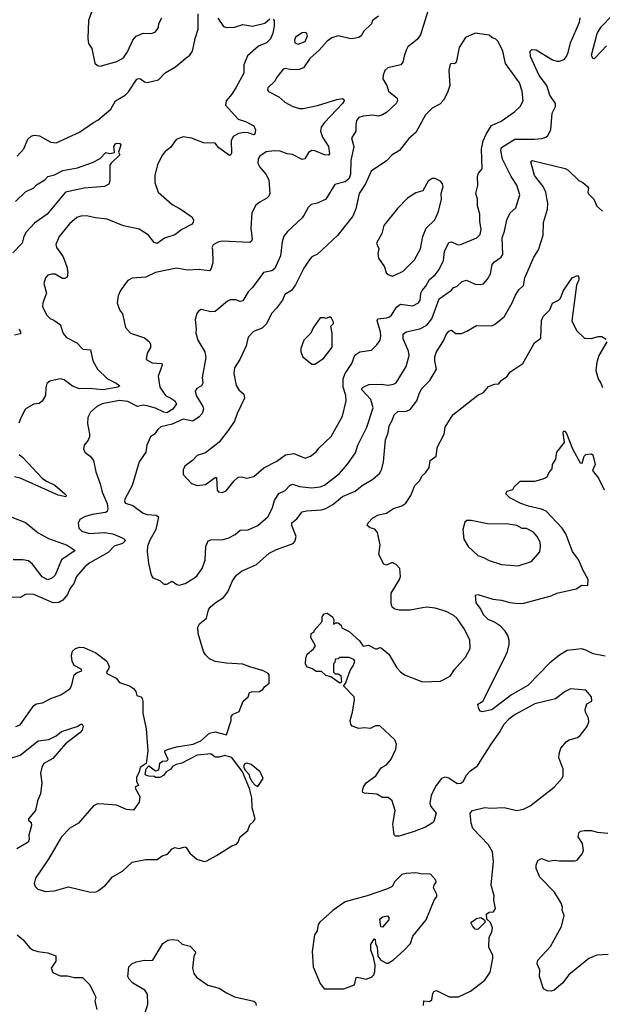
# Model space of a CAD drawing. Extents: x 1921360 to 2014538, y 768294 to 907744.
# Tile 352 of 412: x 1961792 to 1966004, y 859853 to 866972. Entities that reach past the tile are written whole.
import ezdxf

# ---------------------------------------------------------------- set-up
doc = ezdxf.new("R2010")
doc.units = 0

msp = doc.modelspace()

# ---------------------------------------------------------------- linework, layer by layer
at = {"layer": '0CON10XD'}
for points in [[(1961774.2, 865985), (1961822.1, 866037.9), (1961852.2, 866107.8), (1961875, 866130.6), (1961896.8, 866136.8), (1961935, 866133.1), (1962017, 866087), (1962055, 866081.9), (1962225, 866158.6), (1962325, 866229.2), (1962358, 866245), (1962450.8, 866325), (1962486, 866385), (1962554.5, 866425.5), (1962579.5, 866450.5), (1962639.3, 866540.7), (1962655, 866547.1), (1962665, 866544.3), (1962695, 866523.1), (1962715, 866518.1), (1962795, 866536.9), (1962843, 866587), (1962919.6, 866630.4), (1962995.6, 866695), (1963021.9, 866715), (1963041.4, 866745), (1963060, 866835), (1963083.4, 866903.4), (1963083.5, 867013.5)], [(1962325.8, 867065), (1962290, 866965), (1962284.2, 866835), (1962290.5, 866800.5), (1962314.1, 866764.1), (1962336.4, 866656.4), (1962355, 866640), (1962375, 866636.2), (1962495, 866670), (1962542, 866695), (1962571.1, 866738.9), (1962609.2, 866825), (1962635, 866853.8), (1962685, 866873.8), (1962745, 866872), (1962775, 866883.3), (1962796.7, 866915), (1962797.5, 866945), (1962818.8, 866985)], [(1964753.3, 867065), (1964688.6, 866861.4), (1964665, 866828), (1964598.8, 866775), (1964585, 866752.5), (1964572.1, 866707.9), (1964562.9, 866665), (1964548, 866645), (1964453.8, 866625), (1964431.4, 866605), (1964419.1, 866570.9), (1964418.6, 866545), (1964446.7, 866495), (1964459.2, 866455), (1964520, 866405), (1964523.1, 866385), (1964512.9, 866365), (1964445, 866300), (1964415, 866283.3), (1964385, 866274.4), (1964345, 866280.4), (1964274.5, 866275.5), (1964243.8, 866265), (1964227, 866243), (1964221.4, 866215), (1964222.9, 866165), (1964190, 866115), (1964208.5, 866055), (1964187.1, 865955), (1964182.7, 865855), (1964175, 865823.1), (1964145, 865798.7), (1964070.8, 865779.2), (1964005.8, 865675), (1963945, 865645.8), (1963900, 865635), (1963877, 865613), (1963848.5, 865561.5), (1963835, 865540), (1963728.8, 865441.2), (1963702.2, 865407.8), (1963690.4, 865365), (1963676.8, 865265), (1963637.6, 865172.4), (1963615, 865157.1), (1963555, 865143.8), (1963474.4, 865035), (1963444.7, 865005.3), (1963405, 864940), (1963385, 864934.3), (1963354.1, 864945.9), (1963315, 864947.5), (1963293.6, 864936.4), (1963205, 864862.5), (1963175, 864860), (1963105, 864877.5), (1963084.5, 864865.5), (1963073, 864847), (1963061.2, 864805), (1963068.8, 864735), (1963066, 864705), (1963080.8, 864655), (1963129.7, 864569.7), (1963139.1, 864529.1), (1963112.2, 864385), (1963115.8, 864344.2), (1963106.2, 864325), (1963073.8, 864305), (1963060.8, 864285), (1963068.9, 864255), (1963117.1, 864175), (1963120.4, 864155), (1963110.4, 864125), (1963089, 864101), (1963045, 864068.2), (1962975, 864084), (1962895, 864047.1), (1962812.2, 864027.8), (1962790.6, 864009.4), (1962767.5, 863975), (1962738, 863955), (1962711.2, 863895), (1962704.2, 863845), (1962655.7, 863774.3), (1962604.4, 863605), (1962552.1, 863505), (1962550.6, 863485), (1962556.7, 863476.7), (1962609.3, 863459.3), (1962683.9, 863403.9), (1962715, 863393.8), (1962779.1, 863389.1), (1962796.9, 863376.9), (1962775.7, 863285), (1962731.5, 863205), (1962717.3, 863162.7), (1962714.3, 863125.7), (1962722.6, 863042.6), (1962742.9, 862955), (1962755, 862936.7), (1962805, 862916.2), (1962835, 862890.8), (1962855, 862890), (1962895, 862911.2), (1962927.3, 862887.3), (1962945, 862884.3)], [(1966035, 866783.3), (1965955, 866697.5), (1965945, 866690), (1965935, 866691.2), (1965926.9, 866715), (1965967.7, 866872.3), (1965995, 866920), (1966075, 867002.9)], [(1963625, 866975.6), (1963630.9, 866965), (1963631.4, 866925), (1963623.1, 866875), (1963605, 866834), (1963576, 866805), (1963519.4, 866780.6), (1963440.1, 866709.9), (1963413.8, 866645), (1963411.5, 866585), (1963357.1, 866485), (1963325, 866432.5), (1963285.6, 866385), (1963279.4, 866355), (1963372, 866252), (1963425, 866235.5), (1963485, 866204.2), (1963495.8, 866175), (1963493.3, 866145), (1963485, 866138.8), (1963445, 866153.3), (1963414.4, 866155.6), (1963375, 866150), (1963335, 866128), (1963321.5, 866095), (1963324.2, 866005.8), (1963317.1, 865992.9), (1963309.2, 865990.8), (1963230.8, 866045), (1963205, 866078.1), (1963120.7, 866080.7), (1963035, 866114.2), (1962975, 866123.8), (1962923.8, 866105), (1962882.1, 866047.9), (1962845, 866020), (1962825.4, 865994.6), (1962788.6, 865925), (1962768.6, 865845), (1962768.8, 865795), (1962794, 865725), (1962895, 865635.8), (1962952, 865605), (1963035.6, 865545.6), (1963048.8, 865525), (1963046, 865505), (1963035, 865490.8), (1962963.3, 865455), (1962913.4, 865416.6), (1962838.6, 865391.4), (1962785, 865354.4), (1962765, 865360.8), (1962723.3, 865413.3), (1962655, 865457.1), (1962542.6, 865482.6), (1962425, 865530.8), (1962339.3, 865539.3), (1962274.1, 865554.1), (1962235, 865551.4), (1962205, 865542), (1962152.5, 865495), (1962078, 865405), (1962054.2, 865345.8), (1962058, 865325), (1962107.3, 865257.3), (1962134, 865185), (1962140, 865145), (1962135, 865110), (1962119.3, 865100.7), (1962100.7, 865100.7), (1962048.3, 865131.7), (1962025, 865132.5), (1961995.9, 865124.1), (1961980, 865105), (1961966.2, 865065), (1961986, 864995), (1961959.2, 864925), (1961957.1, 864895), (1961988, 864835), (1962011.8, 864811.8), (1962039.7, 864799.7), (1962087.5, 864765), (1962101.2, 864715), (1962112.9, 864692.9), (1962131.2, 864675), (1962204.5, 864634.5), (1962248.8, 864588.8), (1962304.1, 864584.1), (1962321.4, 864505), (1962355, 864445.8), (1962426, 864375), (1962490, 864345), (1962516.2, 864325), (1962502.5, 864315), (1962395, 864295.8), (1962295.2, 864304.8), (1962225, 864302.3), (1962175, 864321.6), (1962115, 864368.5), (1962085, 864375.4), (1962011.3, 864358.7), (1961988.8, 864341.2), (1961982, 864312), (1961978.6, 864255), (1961955, 864213.3), (1961932.3, 864197.7), (1961895, 864191.2), (1961838.1, 864161.9), (1961829.1, 864150.9), (1961797.5, 864085), (1961786.2, 864055)], [(1964385, 866997.5), (1964342.5, 866965), (1964335, 866942.5), (1964280.9, 866889.1), (1964261.2, 866855), (1964245, 866844), (1964207.5, 866835), (1964185, 866834.4), (1964095, 866855.6), (1964049.7, 866840.3), (1964015, 866815.8), (1963957.6, 866752.4), (1963888.9, 866691.1), (1963843.3, 866625), (1963811.7, 866611.7), (1963755, 866608.8), (1963715, 866620), (1963697.5, 866615), (1963652.4, 866557.6), (1963635.5, 866524.5), (1963585, 866480), (1963583.9, 866463.9), (1963591.7, 866451.7), (1963666.7, 866415), (1963710, 866375), (1963766.7, 866345), (1963815, 866329.4), (1963841.3, 866328.7), (1963945, 866352.2), (1964085.8, 866395.8), (1964125, 866401.2), (1964136.7, 866395), (1964138.8, 866385), (1964125.7, 866365), (1963995, 866228.1), (1963971.5, 866195), (1963966.4, 866165), (1963982.5, 866122.5), (1964023.5, 866055), (1964031.4, 866005), (1964025, 865992.9), (1963995, 865995.4), (1963925, 866024.4), (1963905, 866025.6), (1963878.9, 866011.1), (1963853.8, 865966.2), (1963835, 865961.2), (1963765, 865996.5), (1963725, 866002.2), (1963675, 866021.8), (1963635, 866024.5), (1963575, 866016.2), (1963529.2, 865985), (1963517.1, 865965), (1963514.4, 865934.4), (1963527.5, 865905), (1963571.4, 865855), (1963594.2, 865815), (1963599.4, 865715), (1963592.5, 865695), (1963578.6, 865681.4), (1963527.4, 865652.6), (1963500.2, 865629.8), (1963470, 865575), (1963462.5, 865465), (1963472.9, 865385), (1963469.1, 865370.9), (1963455, 865360), (1963255, 865370), (1963225, 865362.9), (1963191.2, 865345), (1963182, 865325), (1963185, 865312.5), (1963189.2, 865215), (1963175, 865167.5), (1963165, 865156.7), (1963085, 865165.8), (1963005, 865162), (1962925, 865175.8), (1962775, 865144.2), (1962705, 865110), (1962605, 865102), (1962575, 865086.2), (1962556.2, 865065), (1962521.2, 865015), (1962503.8, 864975), (1962496.7, 864925), (1962513.3, 864875), (1962535.8, 864845.8), (1962556.6, 864746.6), (1962593.8, 864705), (1962695, 864672.5), (1962728.8, 864645), (1962738.8, 864625), (1962738.3, 864601.7), (1962715, 864560), (1962707.5, 864515), (1962750.9, 864490.9), (1962820, 864485), (1962822, 864475), (1962793.5, 864395), (1962805.5, 864315), (1962845.9, 864255.9), (1962885, 864236.2), (1962915, 864217.1), (1962926.2, 864195), (1962899.5, 864155), (1962855, 864129.5), (1962833.5, 864133.5), (1962775, 864162.6), (1962715, 864179.5), (1962685, 864184), (1962645, 864174.5), (1962575, 864210.7), (1962515, 864219.1), (1962388.8, 864195), (1962350.8, 864175), (1962305, 864133.8), (1962285.8, 864095), (1962282.3, 864052.3), (1962297.5, 863975), (1962296, 863955), (1962288.3, 863931.7), (1962257.5, 863895), (1962252.9, 863865), (1962265, 863842), (1962301.2, 863815), (1962325.7, 863785), (1962343, 863703), (1962374.2, 863615), (1962387.8, 863555), (1962424.4, 863474.4), (1962430.6, 863435), (1962424.1, 863415.9), (1962412.1, 863407.9), (1962315.8, 863394.2), (1962261.5, 863378.5)], [(1962945, 862884.3), (1962988.8, 862895), (1963055, 862935.8), (1963076.2, 862953.8), (1963112.5, 863005), (1963134, 863065), (1963137.3, 863162.7), (1963155.9, 863204.1), (1963175, 863210.8), (1963264.4, 863214.4), (1963305, 863225.7), (1963349.8, 863250.2), (1963385, 863280), (1963445, 863284.4), (1963515, 863315.6), (1963588.9, 863381.1), (1963620.5, 863445), (1963634.6, 863495), (1963665, 863545.5), (1963712.3, 863567.7), (1963745, 863602.9), (1963765, 863614.4), (1963815, 863596.2), (1963902.2, 863587.8), (1963964.5, 863594.5), (1963995, 863605.5), (1964105, 863691.4), (1964162.9, 863757.1), (1964219.3, 863839.3), (1964236.5, 863895), (1964300.9, 864025), (1964347.9, 864165), (1964330.8, 864225), (1964266.7, 864295), (1964266.7, 864305), (1964275, 864316), (1964316.7, 864333.3), (1964405, 864336.9), (1964455, 864330.4), (1964495, 864336.5), (1964515, 864347.1), (1964585.4, 864465), (1964607.3, 864545), (1964602.9, 864575), (1964565.4, 864665), (1964565, 864698), (1964585, 864714.4), (1964685, 864736.7), (1964735, 864762.2), (1964771.5, 864808.5), (1964825, 864952.5), (1964915, 865017.5), (1964925, 865032.5), (1964955, 865046), (1964991.7, 865078.3), (1965022.3, 865087.7), (1965085, 865060.6), (1965125, 865057.5), (1965145, 865062.5), (1965174.5, 865095), (1965195.6, 865135), (1965207.6, 865202.4), (1965225, 865221.9), (1965273.3, 865255), (1965285.9, 865274.1), (1965280, 865395), (1965297.1, 865442.9), (1965313.3, 865525), (1965338, 865575), (1965379.3, 865610.7), (1965407.8, 865705), (1965386.9, 865775), (1965345, 865838), (1965283.3, 865963.3), (1965271.3, 866025), (1965275, 866048), (1965372.6, 866107.4), (1965515, 866108.2), (1965566.3, 866113.7), (1965596.4, 866123.6), (1965610.8, 866135), (1965633.1, 866175), (1965642.2, 866295), (1965665.3, 866344.7), (1965665.5, 866365), (1965624.5, 866425), (1965601.9, 866495), (1965547.5, 866567.5), (1965485.3, 866705), (1965482.3, 866745), (1965495, 866756.2), (1965525, 866754.6), (1965645, 866681.9), (1965675, 866671.9), (1965695, 866671.9), (1965728, 866685), (1965744.3, 866705), (1965756.1, 866733.9), (1965774.2, 866804.2), (1965838.9, 866955), (1965844.4, 866985)], [(1963224.1, 866984.1), (1963265, 866922.5), (1963286.4, 866916.4), (1963345, 866918.8), (1963405, 866938), (1963475, 866926.2), (1963565, 866946.7), (1963600.8, 866979.2)], [(1963255, 863554), (1963285, 863566.2), (1963341.7, 863638.3), (1963372.5, 863665), (1963395, 863666.7), (1963435, 863656.2), (1963485, 863670), (1963557.9, 863732.1), (1963650.9, 863779.1), (1963715, 863825.7), (1963775, 863834.4), (1963855, 863801.4), (1963895, 863817.1), (1963935, 863848), (1963956, 863875), (1964045, 863958.8), (1964125.8, 864105.8), (1964152.5, 864215), (1964149.2, 864255), (1964130.3, 864315), (1964130, 864375), (1964146.2, 864413.8), (1964192.2, 864485), (1964214.6, 864545.4), (1964250.2, 864569.8), (1964335, 864582), (1964375, 864620), (1964397.5, 864655), (1964403.2, 864686.8), (1964401.2, 864715), (1964375.7, 864794.3), (1964380.3, 864809.7), (1964445, 864815.4), (1964466.2, 864823.8), (1964479.5, 864835), (1964516.2, 864893.8), (1964545, 864914), (1964635, 864903.5), (1964675, 864925.6), (1964687.1, 864945), (1964692.5, 864995), (1964702.1, 865015), (1964728.2, 865045), (1964755, 865092.5), (1964795, 865127.7), (1964824.6, 865165), (1964855, 865232), (1964862.9, 865295), (1964895, 865360.5), (1964915, 865365.3), (1964955, 865346.4), (1964975, 865344.5), (1965096.7, 865395), (1965121.2, 865418.8), (1965128.6, 865455), (1965117.5, 865515), (1965119.4, 865565), (1965102.2, 865625), (1965101.9, 865675), (1965089.1, 865715), (1965104.2, 865774.2), (1965101.9, 865838.1), (1965108.8, 865861.2), (1965135.5, 865894.5), (1965130.7, 866035), (1965143.9, 866095), (1965163.4, 866145), (1965202.8, 866207.2), (1965272.6, 866237.4), (1965370, 866305), (1965410.8, 866345), (1965432.2, 866385), (1965424.6, 866454.6), (1965404.5, 866515), (1965305, 866656.2), (1965284.4, 866745), (1965250.8, 866815), (1965235, 866832), (1965205, 866843.3), (1965185, 866858.8), (1965085, 866874), (1965015, 866843.3), (1964970.3, 866769.7), (1964947.9, 866662.1), (1964936.1, 866653.9), (1964915, 866656.2), (1964905, 866650), (1964895.6, 866605.6), (1964900.9, 866495), (1964885.5, 866444.5), (1964855, 866390), (1964829.1, 866360.9), (1964775, 866332), (1964725.5, 866284.5), (1964655, 866155.8), (1964606.1, 866113.9), (1964538, 866025), (1964484.5, 865995.5), (1964445, 865951.2), (1964333.2, 865876.8), (1964291.8, 865785), (1964247.5, 865715), (1964223.1, 865605), (1964199.4, 865550.6), (1964089.6, 865410.4), (1963944.4, 865275.6), (1963905, 865258), (1963888.7, 865241.3), (1963847.1, 865175), (1963786.9, 865055), (1963757.1, 865015), (1963708.1, 864985), (1963691.1, 864945), (1963648.6, 864885), (1963613, 864847), (1963577.6, 864772.4), (1963545, 864741.9), (1963482, 864718), (1963445, 864676.2), (1963429.4, 864615), (1963383.3, 864515), (1963345.7, 864455), (1963340, 864415), (1963357.4, 864327.4), (1963375.4, 864295.4), (1963413.2, 864263.2), (1963417.1, 864235), (1963364.4, 864125), (1963345, 864070), (1963305, 864008.8), (1963233.2, 863916.8), (1963165.8, 863865), (1963135, 863841.4), (1963075, 863820), (1963042, 863785), (1962987, 863743), (1962973.6, 863716.4), (1962973.6, 863683.6), (1963035, 863617.5), (1963075, 863604.4), (1963135, 863610.8), (1963205, 863661.2), (1963215, 863662.5), (1963219.5, 863569.5), (1963228.3, 863558.3), (1963255, 863554)], [(1963805, 866794.4), (1963855.8, 866815), (1963872, 866855), (1963865, 866873.3), (1963855, 866878.8), (1963835, 866876.2), (1963785.7, 866845), (1963777.8, 866825), (1963780.8, 866805), (1963805, 866794.4)], [(1961762.6, 865657.4), (1961835, 865728.1), (1961893.5, 865756.5), (1961915, 865778.6), (1961975, 865814.3), (1961995, 865837.5), (1962045, 865850), (1962105, 865881.5), (1962209.1, 865900.9), (1962319.7, 865940.3), (1962375, 865968.8), (1962415, 866012.5), (1962445, 866003.8), (1962478.3, 866011.7), (1962472, 866055), (1962484.5, 866075.5), (1962495, 866080), (1962515.9, 866075.9), (1962523.3, 866065), (1962506.7, 866015), (1962516.7, 865995), (1962452.5, 865935), (1962445, 865920), (1962443.9, 865806.1), (1962436.1, 865783.9), (1962405, 865766.7), (1962257.3, 865752.7), (1962124.1, 865725.9), (1961990.4, 865565), (1961898.7, 865501.3), (1961838.5, 865435), (1961822.9, 865405), (1961809.1, 865355), (1961743, 865287)], [(1962305, 860663.3), (1962345, 860666.7), (1962362.5, 860675), (1962413.8, 860715), (1962463.3, 860775), (1962535, 860816), (1962605, 860880), (1962705, 860900), (1962785, 860900), (1962822.3, 860927.7), (1962860.7, 860939.3), (1962895, 860977.5), (1962915, 860987.5), (1962945, 860980), (1962985, 860992.5), (1962995.8, 860985.8), (1963021.2, 860945), (1963073.2, 860903.2), (1963125, 860886), (1963145, 860890.8), (1963215, 860930), (1963325, 860999.2), (1963359.3, 861010.7), (1963371.4, 861025), (1963386, 861065), (1963441.3, 861108.7), (1963455, 861150), (1963483.3, 861175), (1963493.8, 861195), (1963473.6, 861273.6), (1963470, 861345), (1963453.3, 861413.3), (1963403.8, 861535), (1963327, 861637), (1963275, 861652.5), (1963235, 861640), (1963205, 861640), (1963173.6, 861663.6), (1963075, 861653.8), (1962965, 861596.7), (1962922.3, 861587.7), (1962897, 861573), (1962885, 861552.5), (1962850, 861535), (1962833, 861507), (1962805, 861493.8), (1962775, 861493.3), (1962765, 861500), (1962725, 861502.5), (1962705, 861510), (1962700, 861515), (1962707.5, 861555), (1962725, 861577.5), (1962775, 861540), (1962793, 861547), (1962800, 861555), (1962805, 861596.7), (1962825, 861610), (1962857, 861613), (1962866.7, 861623.3), (1962842.5, 861675), (1962842.5, 861685), (1962860, 861695), (1962925, 861714), (1963045.8, 861734.2), (1963101.2, 861758.8), (1963165, 861813.3), (1963205, 861823.8), (1963288.3, 861801.7), (1963320, 861905), (1963320, 861935), (1963335, 861950), (1963379.3, 861970.7), (1963406.7, 862045), (1963443, 862077), (1963453.6, 862106.4), (1963467, 862113), (1963525, 862113.8), (1963550.7, 862129.3), (1963562.3, 862147.7), (1963596.2, 862175), (1963595.8, 862235), (1963589.2, 862245), (1963555, 862264), (1963455, 862292.5), (1963405, 862313.3), (1963285, 862318.6), (1963205, 862332.2), (1963165, 862351.9), (1963135, 862380.8), (1963120, 862405), (1963083.5, 862535), (1963080.3, 862579.7), (1963091.2, 862605), (1963142.5, 862645), (1963156.7, 862705), (1963170, 862725), (1963205, 862756), (1963266.2, 862795), (1963298, 862835), (1963330, 862915), (1963360, 862955), (1963396.4, 862983.6), (1963505, 863032), (1963595, 863115.8), (1963648.3, 863141.7), (1963770, 863185), (1963781.7, 863198.3), (1963791.2, 863235), (1963759.2, 863315), (1963760, 863335), (1963796, 863364), (1963835, 863414.4), (1963865, 863422.1), (1963975, 863428.2), (1964005, 863437.8), (1964055, 863465.6), (1964126.5, 863523.5), (1964217.4, 863562.6), (1964266.9, 863603.1), (1964345, 863648.9), (1964395, 863692.5), (1964411.1, 863725), (1964423.1, 863775), (1964437.3, 863935), (1964456.2, 863985), (1964463.5, 864035), (1964485.3, 864074.7), (1964498.6, 864115), (1964525, 864140), (1964587.7, 864142.3), (1964615, 864153.8), (1964664.3, 864215), (1964681.5, 864275), (1964698.9, 864305), (1964757.9, 864362.1), (1964804.4, 864445), (1964792.2, 864505), (1964793.8, 864535), (1964803.9, 864566.1), (1964859.4, 864655), (1964875.4, 864694.6), (1964895, 864718.8), (1964915, 864726.2), (1964945, 864703.3), (1964985, 864704), (1965025, 864718.8), (1965095, 864760), (1965205, 864758.6), (1965225, 864768), (1965295, 864823.8), (1965351.9, 864925), (1965372.9, 864975), (1965401.7, 865018.3), (1965435, 865051.2), (1965444.6, 865105.4), (1965508.9, 865255), (1965542, 865308), (1965575.7, 865415), (1965579.2, 865505), (1965608, 865602), (1965609.6, 865645), (1965601.9, 865681.9), (1965594.7, 865724.7), (1965576.2, 865765), (1965514.6, 865845), (1965486.2, 865945), (1965496.1, 865953.9), (1965735, 865896.9), (1965758, 865885), (1965835, 865810), (1965864.2, 865794.2), (1965896.7, 865765), (1965903.3, 865755), (1965898.8, 865725), (1965905, 865713.3), (1965943.8, 865675), (1965965, 865623.3), (1966005, 865587.5)], [(1964485, 865118), (1964505, 865124), (1964565, 865154), (1964645.8, 865235), (1964690, 865315), (1964706.9, 865405), (1964730, 865465), (1964792.9, 865525), (1964820.8, 865585), (1964842, 865675), (1964839.2, 865715), (1964854.2, 865765), (1964849.2, 865785), (1964835, 865803.8), (1964795, 865824), (1964775, 865824), (1964746.2, 865805), (1964707.5, 865735), (1964655, 865719.4), (1964595, 865681.2), (1964522.6, 865607.4), (1964424.4, 865485), (1964410.6, 865425), (1964372, 865355), (1964389.4, 865315), (1964381.7, 865281.7), (1964386.8, 865246.8), (1964430, 865185), (1964442.3, 865142.3), (1964455, 865128.8), (1964485, 865118)], [(1964705, 862720), (1964615, 862702.5), (1964535, 862702), (1964505, 862708.8), (1964484.2, 862724.2), (1964478.3, 862748.3), (1964477.1, 862825), (1964537.5, 862925), (1964544.3, 862945), (1964541.4, 863005), (1964515, 863034), (1964485, 863047.5), (1964445, 863028.9), (1964424.6, 863034.6), (1964388, 863105), (1964398.1, 863175), (1964380, 863265), (1964358.7, 863288.7), (1964325, 863297.5), (1964303.8, 863315), (1964310.8, 863335), (1964345, 863370), (1964385, 863390.8), (1964445, 863403.8), (1964495, 863438), (1964555, 863457.1), (1964583.2, 863476.8), (1964619.1, 863530.9), (1964648, 863605), (1964683.3, 863636.7), (1964702, 863675), (1964725, 863696.2), (1964752, 863735), (1964758.8, 863785), (1964803.3, 863815), (1964808.3, 863851.7), (1964810.5, 863879.5), (1964860, 863975), (1964867.5, 864025), (1964924.2, 864115), (1965105, 864256.2), (1965145, 864276.7), (1965181.3, 864318.7), (1965225, 864336), (1965255, 864340), (1965274.1, 864365.9), (1965317, 864393), (1965335, 864422.5), (1965430, 864485), (1965515, 864636.2), (1965560.6, 864669.4), (1965563.8, 864796.2), (1965576, 864825), (1965624, 864875), (1965645, 864923.3), (1965687, 864943), (1965702.3, 864957.7), (1965723.8, 865015), (1965785, 865106.7), (1965825, 865122.5), (1965835, 865110), (1965835, 865090), (1965817.9, 865052.1), (1965783.1, 864795), (1965816.9, 864725), (1965875, 864670), (1965925, 864666), (1965975, 864680.8), (1966001.7, 864681.7), (1966031.7, 864661.7)], [(1963925, 864482.5), (1963988, 864522), (1964050, 864605), (1964050.8, 864705), (1964042.5, 864755), (1964060, 864775), (1964060, 864785), (1964047.5, 864815), (1964035, 864822.5), (1964007.5, 864812.5), (1963995, 864817.5), (1963964.1, 864815.9), (1963913.8, 864745), (1963896.7, 864705), (1963847.1, 864655), (1963825.8, 864595), (1963825, 864570), (1963840, 864535), (1963905, 864482.5), (1963925, 864482.5)], [(1961785.8, 864735), (1961798, 864715), (1961798.8, 864701.2), (1961755, 864690)], [(1966037, 864643), (1965980, 864545), (1965963.8, 864495), (1965956.2, 864435), (1965973.8, 864375), (1965993.3, 864345), (1966005, 864312.5)], [(1966025, 862370), (1965936.9, 862386.9), (1965885, 862413.8), (1965855, 862422.1), (1965749.5, 862410.5), (1965695, 862378.5), (1965625, 862320.8), (1965465, 862156.9), (1965348.3, 862091.7), (1965205, 861982.2), (1965135, 861968), (1965122, 861972), (1965110.3, 861990.3), (1965105, 862022.5), (1965141.2, 862045), (1965291.4, 862345), (1965317.5, 862405), (1965330, 862455), (1965330, 862485), (1965320.3, 862520.3), (1965301.7, 862551.7), (1965267.9, 862587.9), (1965225, 862616), (1965178.8, 862635), (1965145, 862670), (1965123.3, 862715), (1965091.2, 862755), (1965088.3, 862811.7), (1965105, 862816.7), (1965211.7, 862781.7), (1965274.2, 862774.2), (1965335, 862758.8), (1965395, 862750.8), (1965437, 862753), (1965635, 862806), (1965675.5, 862824.5), (1965815, 862857.5), (1965855, 862882.5), (1965898.3, 862881.7), (1965902.5, 862925), (1965863.2, 862993.2), (1965833.3, 863065), (1965788, 863128), (1965741.2, 863255), (1965713.3, 863295), (1965597.6, 863417.6), (1965563.3, 863433.3), (1965470, 863455), (1965414, 863475), (1965336.2, 863515), (1965306.2, 863545), (1965317.3, 863562.7), (1965357.5, 863575), (1965367.5, 863595), (1965410, 863635), (1965516.4, 863636.4), (1965577.3, 863652.7), (1965605, 863667.5), (1965616.7, 863695), (1965642, 863725), (1965644, 863755), (1965667.5, 863795), (1965674.2, 863845.8), (1965731.2, 863915), (1965720, 863985), (1965724.1, 863995.9), (1965735, 863996.2), (1965745, 863980), (1965789.7, 863869.7), (1965845, 863767.5), (1965857.5, 863765), (1965873.3, 863815), (1965885, 863827.5), (1965925, 863832.5), (1965936.2, 863826.2), (1965953.3, 863755), (1965933, 863713), (1965976.1, 863656.1), (1966018.3, 863571.7)], [(1961787.5, 863827.5), (1961816.1, 863806.1), (1961955, 863658.2), (1961985, 863635.4), (1962045.8, 863605.8), (1962117.5, 863545), (1962127.1, 863535), (1962125, 863522.5), (1962070, 863535), (1961835, 863641.1), (1961795, 863658.2), (1961755, 863666.4)], [(1962261.5, 863378.5), (1962230.2, 863359.8), (1962215.8, 863335), (1962220.8, 863295), (1962241.2, 863275), (1962295, 863256.5), (1962405, 863263.8), (1962465, 863254.1), (1962534, 863225), (1962550, 863215), (1962554.2, 863205), (1962536.1, 863183.9), (1962475, 863164.4), (1962431.3, 863118.7), (1962300, 863045), (1962265, 863017.8), (1962203.1, 862945), (1962182.9, 862895), (1962153.6, 862856.4), (1962137.1, 862815), (1962104.7, 862775.3), (1962075, 862759.1), (1962035, 862756.9), (1961895, 862815.6), (1961851.7, 862818.3), (1961834.4, 862815.6), (1961796.5, 862793.5), (1961735, 862795.6)], [(1961735, 863375.6), (1961835, 863337.1), (1961925, 863262.1), (1962000.9, 863220.9), (1962135, 863172.5), (1962194, 863135), (1962094.1, 863065.9), (1962049.7, 862955), (1962025, 862933.3), (1961995, 862923.2), (1961955, 862943.1), (1961885.2, 863035.2), (1961855, 863058.5), (1961815, 863066), (1961745, 863066)], [(1965395, 863024.4), (1965493.3, 863055), (1965552, 863125), (1965558, 863165), (1965554, 863195), (1965534, 863235), (1965505.5, 863265.5), (1965455, 863294.2), (1965425, 863294.2), (1965385, 863313.8), (1965325, 863324.2), (1965175, 863327.5), (1965055, 863351.2), (1965025, 863350), (1965010, 863340), (1964996.2, 863285), (1965004.2, 863215), (1965035, 863164), (1965105, 863097.5), (1965145, 863084.2), (1965185, 863061.2), (1965275, 863032), (1965395, 863024.4)], [(1964711.2, 859845), (1964715, 859877.5), (1964755, 859874), (1964771.4, 859885), (1964778.3, 859931.7), (1964786.2, 859945), (1964805, 859952.5), (1964815, 859949.2), (1964896.7, 859906.7), (1964965, 859906.2), (1965051.4, 859948.6), (1965155, 860027.1), (1965192.5, 860085), (1965213.6, 860185), (1965212.5, 860205), (1965184.4, 860265), (1965185, 860337.5), (1965206.1, 860375), (1965211.1, 860405), (1965195.6, 860445.6), (1965168.3, 860468.3), (1965166.7, 860505), (1965185, 860518.8), (1965218.3, 860521.7), (1965232.5, 860545), (1965220, 860605), (1965223, 860637), (1965200, 860715), (1965216.4, 860886.4), (1965210.8, 860955), (1965182.5, 861005), (1965068, 861125), (1965056.4, 861163.6), (1965048.8, 861235), (1965065, 861253.3), (1965154.1, 861275.9), (1965195, 861270), (1965295.7, 861275.7), (1965385, 861254), (1965435, 861264), (1965483, 861287), (1965656.8, 861423.2), (1965715, 861487.5), (1965721.2, 861505), (1965720, 861555), (1965688.6, 861635), (1965692.2, 861665), (1965704.3, 861705), (1965745, 861752), (1965765, 861766), (1965825, 861782.5), (1965845, 861796.2), (1965895, 861862), (1965906.7, 861895), (1965905, 861922.5), (1965883.3, 861965), (1965880, 861985), (1965892.5, 862025), (1965928.8, 862045), (1965926.2, 862075), (1965885, 862123.3), (1965775, 862134), (1965735, 862113.8), (1965665, 862061.4), (1965515.4, 862024.6), (1965375, 861947.5), (1965328.1, 861915), (1965291.4, 861875), (1965264.4, 861825), (1965198.9, 861735), (1965095, 861569.2), (1965045, 861534.2), (1965017.5, 861505), (1964995, 861460), (1964981.7, 861448.3), (1964955, 861446), (1964895, 861487.5), (1964865, 861496), (1964842, 861485), (1964802.5, 861435), (1964765.7, 861365), (1964756.7, 861305), (1964765, 861282.5), (1964802.5, 861235), (1964786, 861175), (1964776.7, 861165), (1964725, 861134.3), (1964645, 861101.4), (1964535, 861068), (1964509.3, 861069.3), (1964498.3, 861078.3), (1964490, 861155), (1964507.5, 861255), (1964485, 861323.3), (1964455, 861348), (1964415, 861348.8), (1964375, 861372.5), (1964285, 861380), (1964272.5, 861385), (1964270, 861395), (1964278, 861425), (1964296.2, 861455), (1964366.2, 861505), (1964405, 861563.3), (1964445, 861584), (1964478.6, 861625), (1964512.2, 861697.8), (1964517.3, 861735), (1964504.2, 861765), (1964395, 861866.2), (1964365, 861865.8), (1964325, 861848.1), (1964285, 861852), (1964245, 861846.2), (1964195, 861863.8), (1964185, 861877.5), (1964182, 861905), (1964199.2, 861965), (1964212.5, 862055), (1964209.2, 862075), (1964133.3, 862155), (1964148.1, 862171.9), (1964182.5, 862267.5), (1964205, 862304), (1964215.5, 862335), (1964206.7, 862345), (1964175, 862360), (1964105, 862360), (1964095, 862350), (1964071.7, 862348.3), (1964070, 862325), (1964060, 862315), (1964060, 862255), (1964073, 862243), (1964095, 862242.5), (1964115, 862230), (1964117.7, 862182.3), (1964106.1, 862173.9), (1964040.7, 862220.7), (1964005, 862230), (1963975, 862260), (1963935, 862260), (1963908.3, 862278.3), (1963871.7, 862291.7), (1963863, 862303), (1963857.5, 862315), (1963860, 862355), (1963870, 862385), (1963915.9, 862424.1), (1963930, 862445), (1963897.5, 862505), (1963900, 862535), (1963920, 862545), (1963920, 862555), (1963978.3, 862621.7), (1963980, 862655), (1963993.6, 862676.4), (1964015, 862680), (1964052.5, 862655), (1964062.5, 862635), (1964061.7, 862601.7), (1964075, 862610), (1964095, 862610), (1964116.2, 862595), (1964120, 862575), (1964175, 862548), (1964249.8, 862479.8), (1964275, 862442), (1964315, 862449.2), (1964365, 862423.6), (1964377.4, 862422.6), (1964395, 862433.3), (1964405, 862430), (1964460, 862385), (1964518, 862285), (1964545, 862255.8), (1964575, 862235.6), (1964705, 862183.8), (1964835, 862188.6), (1964904, 862225), (1964935, 862273.8), (1965015, 862363.8), (1965048, 862425), (1965045.8, 862485), (1965008.6, 862565), (1964955, 862641.9), (1964930.6, 862665), (1964875, 862692.1), (1964795, 862716.4), (1964735, 862724.3), (1964705, 862720)], [(1961765, 861860.8), (1961795, 861872.9), (1961895.5, 862014.5), (1961915, 862025.7), (1961956.6, 862033.4), (1962016.3, 862063.7), (1962089.5, 862090.5), (1962153.8, 862135), (1962165.8, 862154.2), (1962187.1, 862235), (1962208.4, 862251.6), (1962242.5, 862265), (1962236.7, 862275), (1962185, 862303.8), (1962171.6, 862335), (1962166, 862375), (1962174.7, 862405.3), (1962195, 862426.7), (1962225, 862435.5), (1962255, 862433.5), (1962343.3, 862395), (1962421.2, 862335), (1962438.8, 862295), (1962437.7, 862282.3), (1962420, 862255), (1962422.5, 862245), (1962490.5, 862210.5), (1962515, 862180), (1962585.9, 862155.9), (1962615.8, 862135.8), (1962632.5, 862115), (1962640, 862085), (1962667.5, 862075), (1962677.5, 862065), (1962682.5, 862045), (1962683, 861957), (1962707.5, 861845), (1962719.2, 861685), (1962707, 861593), (1962662.5, 861565), (1962657, 861533), (1962637, 861493), (1962637, 861467), (1962650, 861435), (1962632.5, 861427.5), (1962627.5, 861415), (1962661.2, 861355), (1962656.2, 861315), (1962615, 861257.5), (1962565, 861262), (1962492.1, 861292.1), (1962399.4, 861300.6), (1962355, 861303.1), (1962325, 861289.2), (1962217.2, 861162.8), (1962155, 861125.7), (1962095.4, 861064.6), (1962003.6, 860906.4), (1961907.5, 860765), (1961896.1, 860726.1), (1961904.2, 860705), (1961923.8, 860685), (1961978.7, 860668.7), (1962045, 860674.4), (1962145, 860702), (1962305, 860663.3)], [(1961734.7, 861635.3), (1961795.6, 861655), (1961925, 861758.5), (1962002.2, 861767.8), (1962055, 861794.3), (1962095, 861824.3), (1962207.3, 861862.7), (1962235, 861878.8), (1962245, 861877.5), (1962250, 861865), (1962243.8, 861835), (1962228, 861815), (1962124, 861736), (1962030.7, 861629.3), (1961967.5, 861595), (1961955, 861576), (1961943.6, 861523.6), (1961951.2, 861455), (1961941.9, 861375), (1961921.1, 861325), (1961905.6, 861255), (1961856.7, 861195), (1961856.7, 861185), (1961875, 861166.7), (1961877.5, 861145), (1961857.8, 861075), (1961861.1, 861045), (1961854.4, 861025), (1961772.6, 860977.4)], [(1963515, 861427.5), (1963551.2, 861485), (1963530, 861535), (1963465, 861586), (1963435, 861596), (1963419.3, 861590.7), (1963410, 861575), (1963419.3, 861549.3), (1963450, 861515), (1963454.1, 861494.1), (1963472.1, 861462.1), (1963495, 861436.7), (1963515, 861427.5)], [(1966045.9, 860214.1), (1965965, 860208), (1965906.2, 860185), (1965762.8, 860067.2), (1965716.2, 860005), (1965655, 859956.2), (1965635, 859947.5), (1965605, 859950), (1965580, 859965), (1965550, 860055), (1965553, 860103), (1965533.3, 860145), (1965538.3, 860171.7), (1965629.7, 860270.3), (1965709.2, 860415), (1965729.4, 860495), (1965714.4, 860534.4), (1965715.5, 860555), (1965705.6, 860585), (1965659.2, 860665), (1965551.4, 860771.4), (1965525.8, 860835), (1965525, 860860), (1965538.3, 860891.7), (1965565, 860908), (1965615, 860887.1), (1965655, 860894.3), (1965695, 860889.4), (1965805, 860890), (1965822.5, 860895), (1965858.3, 860941.7), (1965868.8, 860965), (1965862, 861015), (1965830, 861065), (1965835, 861093.3), (1965847.5, 861105), (1965875, 861110), (1965925, 861108.8), (1965968, 861098), (1966045, 861089.6)], [(1963993.9, 859963.9), (1964135, 859964.2), (1964213.3, 859995), (1964225, 860046.7), (1964235, 860050), (1964295.8, 860034.2), (1964335, 860048.8), (1964353.3, 860065), (1964360.7, 860089.3), (1964361.2, 860135), (1964350, 860195), (1964330, 860245), (1964330, 860285), (1964355, 860327.5), (1964361.7, 860321.7), (1964363.6, 860293.6), (1964375.8, 860265), (1964382, 860202), (1964403.3, 860173.3), (1964445, 860150), (1964455, 860150), (1964495, 860174), (1964572, 860245), (1964616.7, 860293.3), (1964635, 860346.7), (1964731.2, 860465), (1964787.5, 860605), (1964806.8, 860633.2), (1964807.3, 860647.3), (1964783.8, 860695), (1964787.5, 860715), (1964802.5, 860735), (1964801.7, 860751.7), (1964765, 860792.5), (1964753, 860797), (1964705, 860793.3), (1964655, 860802.5), (1964585, 860798.8), (1964555, 860791.2), (1964505, 860740), (1964485, 860703.8), (1964452.2, 860687.8), (1964305, 860637.5), (1964145, 860593.8), (1964055, 860531.2), (1963963, 860447), (1963950.9, 860429.1), (1963943.8, 860385), (1963923.6, 860356.4), (1963906.2, 860235), (1963913.8, 860125), (1963963.9, 860003.9), (1963993.9, 859963.9)], [(1964415, 860410), (1964403, 860413), (1964395, 860467.5), (1964415, 860486.2), (1964451.7, 860491.7), (1964461.7, 860481.7), (1964460, 860465), (1964415, 860410)], [(1965105, 860393.8), (1965085, 860396.7), (1965065, 860420), (1965053.8, 860445), (1965095, 860473.3), (1965125, 860480), (1965153, 860463), (1965156.7, 860446.7), (1965105, 860393.8)], [(1961775, 860356), (1961818, 860318), (1961862.8, 860262.8), (1961885, 860247.5), (1961922.5, 860235), (1961995, 860225.7), (1962053.6, 860203.6), (1962053.3, 860165), (1962020, 860115), (1962032, 860082), (1962085, 860058.8), (1962138.3, 860058.3), (1962185, 860046.2), (1962247, 860047), (1962300, 859995), (1962333.9, 859923.9), (1962343.3, 859905), (1962336.7, 859875), (1962348.8, 859815)], [(1962695.9, 859784.1), (1962718.8, 859855), (1962716.1, 859926.1), (1962697.5, 859955), (1962611.2, 860005), (1962583.8, 860035), (1962574, 860055), (1962582, 860125), (1962603.8, 860145), (1962635, 860159.2), (1962695, 860171.2), (1962745, 860168.8), (1962755, 860173.3), (1962827, 860293), (1962863, 860317), (1962895, 860322.5), (1962935, 860317.5), (1962966.7, 860286.7), (1963025, 860272.5), (1963060, 860235), (1963062.5, 860225), (1963050.7, 860199.3), (1963040.6, 860115), (1963051.4, 860075), (1963070.3, 860050.3), (1963152.1, 859992.1), (1963235, 859969.2), (1963287.5, 859935), (1963345.9, 859905.9), (1963485, 859876.7), (1963496.1, 859866.1), (1963502.5, 859845)]]:
    msp.add_lwpolyline(points, dxfattribs=at)

doc.saveas('drawing.dxf')
